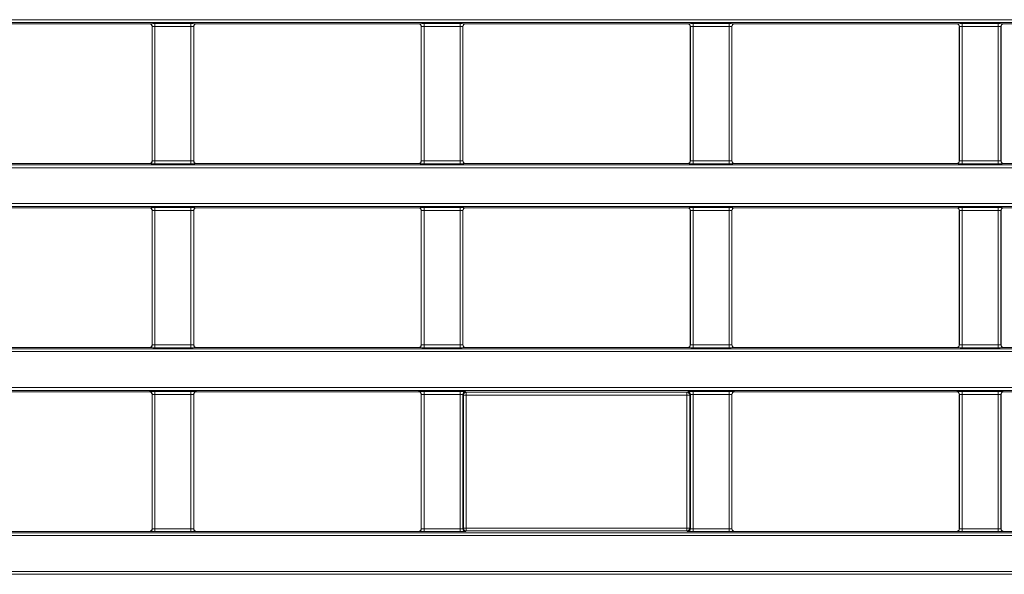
# Model space of a CAD drawing. Header units: millimetres. Extents: x 0 to 1118, y 0 to 864.
# Tile 339 of 390: x 505 to 523, y 629 to 639. Entities that reach past the tile are written whole.
import ezdxf

# ---------------------------------------------------------------- set-up
doc = ezdxf.new("R2010")
doc.units = ezdxf.units.MM

msp = doc.modelspace()

# ---------------------------------------------------------------- linework, layer by layer
at = {"color": 9, "linetype": 'Continuous', "lineweight": 0}
for p, q in [((470.0133, 639.0456), (609.6392, 639.0456)), ((609.6392, 638.9956), (470.0133, 638.9956)), ((507.7111, 638.9699), (507.7129, 638.9716)), ((507.7629, 638.9216), (507.7611, 638.9199)), ((507.7629, 636.4852), (507.7629, 638.9216)), ((507.8129, 638.9733), (508.4646, 638.9733)), ((507.8129, 638.9233), (507.8129, 638.9733)), ((508.4646, 638.9233), (507.8129, 638.9233)), ((507.8129, 638.9233), (507.8129, 636.4835)), ((508.4646, 638.9233), (508.4646, 638.9733)), ((508.4646, 636.4835), (508.4646, 638.9233)), ((508.5146, 638.9216), (508.5146, 636.4852)), ((508.5164, 638.9199), (508.5146, 638.9216)), ((508.5646, 638.9716), (508.5663, 638.9699)), ((512.5861, 638.9699), (512.5879, 638.9716)), ((512.6379, 638.9216), (512.6361, 638.9199)), ((512.6379, 636.4852), (512.6379, 638.9216)), ((512.6879, 638.9733), (513.3396, 638.9733)), ((512.6879, 638.9233), (512.6879, 638.9733)), ((513.3396, 638.9233), (512.6879, 638.9233)), ((512.6879, 638.9233), (512.6879, 636.4835)), ((513.3396, 638.9233), (513.3396, 638.9733)), ((513.3396, 636.4835), (513.3396, 638.9233)), ((513.3896, 638.9216), (513.3896, 636.4852)), ((513.3914, 638.9199), (513.3896, 638.9216)), ((513.4396, 638.9716), (513.4413, 638.9699)), ((517.4611, 638.9699), (517.4629, 638.9716)), ((517.5129, 638.9216), (517.5111, 638.9199)), ((517.5129, 636.4852), (517.5129, 638.9216)), ((517.5629, 638.9733), (518.2146, 638.9733)), ((517.5629, 638.9233), (517.5629, 638.9733)), ((518.2146, 638.9233), (517.5629, 638.9233)), ((517.5629, 638.9233), (517.5629, 636.4835)), ((518.2146, 638.9233), (518.2146, 638.9733)), ((518.2146, 636.4835), (518.2146, 638.9233)), ((518.2646, 638.9216), (518.2646, 636.4852)), ((518.2664, 638.9199), (518.2646, 638.9216)), ((518.3146, 638.9716), (518.3163, 638.9699)), ((522.3361, 638.9699), (522.3379, 638.9716)), ((522.3879, 638.9216), (522.3861, 638.9199)), ((522.3879, 636.4852), (522.3879, 638.9216)), ((522.4379, 638.9733), (523.0896, 638.9733)), ((522.4379, 638.9233), (522.4379, 638.9733)), ((523.0896, 638.9233), (522.4379, 638.9233)), ((522.4379, 638.9233), (522.4379, 636.4835)), ((523.0896, 638.9233), (523.0896, 638.9733)), ((523.0896, 636.4835), (523.0896, 638.9233)), ((523.1396, 638.9216), (523.1396, 636.4852)), ((523.1414, 638.9199), (523.1396, 638.9216)), ((523.1896, 638.9716), (523.1913, 638.9699)), ((470.0133, 636.4112), (609.6392, 636.4112)), ((609.6392, 636.3612), (470.0133, 636.3612)), ((507.7129, 636.4352), (507.7111, 636.437)), ((507.7611, 636.487), (507.7629, 636.4852)), ((507.8129, 636.4335), (507.8129, 636.4835)), ((507.8129, 636.4835), (508.4646, 636.4835)), ((508.4646, 636.4335), (507.8129, 636.4335)), ((508.4646, 636.4335), (508.4646, 636.4835)), ((508.5146, 636.4852), (508.5164, 636.487)), ((508.5663, 636.437), (508.5646, 636.4352)), ((512.5879, 636.4352), (512.5861, 636.437)), ((512.6361, 636.487), (512.6379, 636.4852)), ((512.6879, 636.4335), (512.6879, 636.4835)), ((512.6879, 636.4835), (513.3396, 636.4835)), ((513.3396, 636.4335), (512.6879, 636.4335)), ((513.3396, 636.4335), (513.3396, 636.4835)), ((513.3896, 636.4852), (513.3914, 636.487)), ((513.4413, 636.437), (513.4396, 636.4352)), ((517.4629, 636.4352), (517.4611, 636.437)), ((517.5111, 636.487), (517.5129, 636.4852)), ((517.5629, 636.4335), (517.5629, 636.4835)), ((517.5629, 636.4835), (518.2146, 636.4835)), ((518.2146, 636.4335), (517.5629, 636.4335)), ((518.2146, 636.4335), (518.2146, 636.4835)), ((518.2646, 636.4852), (518.2664, 636.487)), ((518.3163, 636.437), (518.3146, 636.4352)), ((522.3379, 636.4352), (522.3361, 636.437)), ((522.3861, 636.487), (522.3879, 636.4852)), ((522.4379, 636.4335), (522.4379, 636.4835)), ((522.4379, 636.4835), (523.0896, 636.4835)), ((523.0896, 636.4335), (522.4379, 636.4335)), ((523.0896, 636.4335), (523.0896, 636.4835)), ((523.1396, 636.4852), (523.1414, 636.487)), ((523.1913, 636.437), (523.1896, 636.4352)), ((470.0133, 635.7095), (609.6392, 635.7095)), ((609.6392, 635.6595), (470.0133, 635.6595)), ((507.7111, 635.6337), (507.7129, 635.6355)), ((507.8129, 635.6372), (508.4646, 635.6372)), ((507.8129, 635.6372), (507.8129, 635.5872)), ((508.4646, 635.6372), (508.4646, 635.5872)), ((508.5646, 635.6355), (508.5663, 635.6337)), ((512.5861, 635.6337), (512.5879, 635.6355)), ((512.6879, 635.6372), (513.3396, 635.6372)), ((512.6879, 635.6372), (512.6879, 635.5872)), ((513.3396, 635.6372), (513.3396, 635.5872)), ((513.4396, 635.6355), (513.4413, 635.6337)), ((517.4611, 635.6337), (517.4629, 635.6355)), ((517.5629, 635.6372), (518.2146, 635.6372)), ((517.5629, 635.6372), (517.5629, 635.5872)), ((518.2146, 635.6372), (518.2146, 635.5872)), ((518.3146, 635.6355), (518.3163, 635.6337)), ((522.3361, 635.6337), (522.3379, 635.6355)), ((522.4379, 635.6372), (523.0896, 635.6372)), ((522.4379, 635.6372), (522.4379, 635.5872)), ((523.0896, 635.6372), (523.0896, 635.5872)), ((523.1896, 635.6355), (523.1913, 635.6337)), ((507.7629, 635.5855), (507.7611, 635.5837)), ((507.7629, 633.1491), (507.7629, 635.5855)), ((508.4646, 635.5872), (507.8129, 635.5872)), ((507.8129, 635.5872), (507.8129, 633.1474)), ((508.4646, 633.1474), (508.4646, 635.5872)), ((508.5146, 635.5855), (508.5146, 633.1491)), ((508.5164, 635.5837), (508.5146, 635.5855)), ((512.6379, 635.5855), (512.6361, 635.5837)), ((512.6379, 633.1491), (512.6379, 635.5855)), ((513.3396, 635.5872), (512.6879, 635.5872)), ((512.6879, 635.5872), (512.6879, 633.1474)), ((513.3396, 633.1474), (513.3396, 635.5872)), ((513.3896, 635.5855), (513.3896, 633.1491)), ((513.3914, 635.5837), (513.3896, 635.5855)), ((517.5129, 635.5855), (517.5111, 635.5837)), ((517.5129, 633.1491), (517.5129, 635.5855)), ((518.2146, 635.5872), (517.5629, 635.5872)), ((517.5629, 635.5872), (517.5629, 633.1474)), ((518.2146, 633.1474), (518.2146, 635.5872)), ((518.2646, 635.5855), (518.2646, 633.1491)), ((518.2664, 635.5837), (518.2646, 635.5855)), ((522.3879, 635.5855), (522.3861, 635.5837)), ((522.3879, 633.1491), (522.3879, 635.5855)), ((523.0896, 635.5872), (522.4379, 635.5872)), ((522.4379, 635.5872), (522.4379, 633.1474)), ((523.0896, 633.1474), (523.0896, 635.5872)), ((523.1396, 635.5855), (523.1396, 633.1491)), ((523.1414, 635.5837), (523.1396, 635.5855)), ((507.7611, 633.1509), (507.7629, 633.1491)), ((507.8129, 633.1474), (508.4646, 633.1474)), ((507.8129, 633.1474), (507.8129, 633.0974)), ((508.4646, 633.1474), (508.4646, 633.0974)), ((508.5146, 633.1491), (508.5164, 633.1509)), ((512.6361, 633.1509), (512.6379, 633.1491)), ((512.6879, 633.1474), (512.6879, 633.0974)), ((512.6879, 633.1474), (513.3396, 633.1474)), ((513.3396, 633.1474), (513.3396, 633.0974)), ((513.3896, 633.1491), (513.3914, 633.1509)), ((517.5111, 633.1509), (517.5129, 633.1491)), ((517.5629, 633.1474), (518.2146, 633.1474)), ((517.5629, 633.1474), (517.5629, 633.0974)), ((518.2146, 633.1474), (518.2146, 633.0974)), ((518.2646, 633.1491), (518.2664, 633.1509)), ((522.3861, 633.1509), (522.3879, 633.1491)), ((522.4379, 633.1474), (522.4379, 633.0974)), ((522.4379, 633.1474), (523.0896, 633.1474)), ((523.0896, 633.1474), (523.0896, 633.0974)), ((523.1396, 633.1491), (523.1414, 633.1509)), ((470.0133, 633.0751), (609.6392, 633.0751)), ((609.6392, 633.0251), (470.0133, 633.0251)), ((507.7129, 633.0991), (507.7111, 633.1009)), ((508.4646, 633.0974), (507.8129, 633.0974)), ((508.5663, 633.1009), (508.5646, 633.0991)), ((512.5879, 633.0991), (512.5861, 633.1009)), ((513.3396, 633.0974), (512.6879, 633.0974)), ((513.4413, 633.1009), (513.4396, 633.0991)), ((517.4629, 633.0991), (517.4611, 633.1009)), ((518.2146, 633.0974), (517.5629, 633.0974)), ((518.3163, 633.1009), (518.3146, 633.0991)), ((522.3379, 633.0991), (522.3361, 633.1009)), ((523.0896, 633.0974), (522.4379, 633.0974)), ((523.1913, 633.1009), (523.1896, 633.0991)), ((470.0133, 632.3734), (609.6392, 632.3734)), ((609.6392, 632.3234), (470.0133, 632.3234)), ((507.7111, 632.2976), (507.7129, 632.2994)), ((507.7629, 632.2494), (507.7611, 632.2476)), ((507.7629, 629.813), (507.7629, 632.2494)), ((507.8129, 632.3011), (508.4646, 632.3011)), ((507.8129, 632.2511), (507.8129, 632.3011)), ((508.4646, 632.2511), (507.8129, 632.2511)), ((507.8129, 632.2511), (507.8129, 629.8113)), ((508.4646, 632.2511), (508.4646, 632.3011)), ((508.4646, 629.8113), (508.4646, 632.2511)), ((508.5146, 632.2494), (508.5146, 629.813)), ((508.5164, 632.2476), (508.5146, 632.2494)), ((508.5646, 632.2994), (508.5663, 632.2976)), ((512.5861, 632.2976), (512.5879, 632.2994)), ((512.6379, 632.2494), (512.6361, 632.2476)), ((512.6379, 629.813), (512.6379, 632.2494)), ((512.6879, 632.3011), (513.3396, 632.3011)), ((512.6879, 632.2511), (512.6879, 632.3011)), ((513.3396, 632.2511), (512.6879, 632.2511)), ((512.6879, 632.2511), (512.6879, 629.8113)), ((513.3396, 632.2511), (513.3396, 632.3011)), ((513.3396, 629.8113), (513.3396, 632.2511)), ((513.3896, 632.2494), (513.3896, 629.813)), ((513.401, 632.238), (513.3896, 632.2494)), ((513.401, 629.8244), (513.401, 632.238)), ((513.401, 632.238), (513.451, 632.238)), ((513.4396, 632.2994), (513.451, 632.288)), ((513.451, 632.288), (517.4515, 632.288)), ((513.451, 632.238), (513.451, 632.288)), ((517.4515, 632.238), (513.451, 632.238)), ((513.451, 632.238), (513.451, 629.8244)), ((517.4515, 632.288), (517.4629, 632.2994)), ((517.4515, 632.238), (517.4515, 632.288)), ((517.4515, 632.238), (517.5015, 632.238)), ((517.4515, 629.8244), (517.4515, 632.238)), ((517.5129, 632.2494), (517.5015, 632.238)), ((517.5015, 632.238), (517.5015, 629.8244)), ((517.5129, 629.813), (517.5129, 632.2494)), ((517.5629, 632.3011), (518.2146, 632.3011)), ((517.5629, 632.2511), (517.5629, 632.3011)), ((518.2146, 632.2511), (517.5629, 632.2511)), ((517.5629, 632.2511), (517.5629, 629.8113)), ((518.2146, 632.2511), (518.2146, 632.3011)), ((518.2146, 629.8113), (518.2146, 632.2511)), ((518.2646, 632.2494), (518.2646, 629.813)), ((518.2664, 632.2476), (518.2646, 632.2494)), ((518.3146, 632.2994), (518.3163, 632.2976)), ((522.3361, 632.2976), (522.3379, 632.2994)), ((522.3879, 632.2494), (522.3861, 632.2476)), ((522.3879, 629.813), (522.3879, 632.2494)), ((522.4379, 632.3011), (523.0896, 632.3011)), ((522.4379, 632.2511), (522.4379, 632.3011)), ((523.0896, 632.2511), (522.4379, 632.2511)), ((522.4379, 632.2511), (522.4379, 629.8113)), ((523.0896, 632.2511), (523.0896, 632.3011)), ((523.0896, 629.8113), (523.0896, 632.2511)), ((523.1396, 632.2494), (523.1396, 629.813)), ((523.1414, 632.2476), (523.1396, 632.2494)), ((523.1896, 632.2994), (523.1913, 632.2976)), ((470.0133, 629.739), (609.6392, 629.739)), ((507.7129, 629.763), (507.7111, 629.7648)), ((507.7611, 629.8147), (507.7629, 629.813)), ((507.8129, 629.7613), (507.8129, 629.8113)), ((507.8129, 629.8113), (508.4646, 629.8113)), ((508.4646, 629.7613), (507.8129, 629.7613)), ((508.4646, 629.7613), (508.4646, 629.8113)), ((508.5146, 629.813), (508.5164, 629.8147)), ((508.5663, 629.7648), (508.5646, 629.763)), ((512.5879, 629.763), (512.5861, 629.7648)), ((512.6361, 629.8147), (512.6379, 629.813)), ((512.6879, 629.7613), (512.6879, 629.8113)), ((512.6879, 629.8113), (513.3396, 629.8113)), ((513.3396, 629.7613), (512.6879, 629.7613)), ((513.3396, 629.7613), (513.3396, 629.8113)), ((513.3896, 629.813), (513.401, 629.8244)), ((513.401, 629.8244), (513.451, 629.8244)), ((513.451, 629.7744), (513.4396, 629.763)), ((513.451, 629.7744), (513.451, 629.8244)), ((513.451, 629.8244), (517.4515, 629.8244)), ((517.4515, 629.7744), (513.451, 629.7744)), ((517.4515, 629.8244), (517.5015, 629.8244)), ((517.4515, 629.7744), (517.4515, 629.8244)), ((517.4629, 629.763), (517.4515, 629.7744)), ((517.5015, 629.8244), (517.5129, 629.813)), ((517.5629, 629.7613), (517.5629, 629.8113)), ((517.5629, 629.8113), (518.2146, 629.8113)), ((518.2146, 629.7613), (517.5629, 629.7613)), ((518.2146, 629.7613), (518.2146, 629.8113)), ((518.2646, 629.813), (518.2664, 629.8147)), ((518.3163, 629.7648), (518.3146, 629.763)), ((522.3379, 629.763), (522.3361, 629.7648)), ((522.3861, 629.8147), (522.3879, 629.813)), ((522.4379, 629.7613), (522.4379, 629.8113)), ((522.4379, 629.8113), (523.0896, 629.8113)), ((523.0896, 629.7613), (522.4379, 629.7613)), ((523.0896, 629.7613), (523.0896, 629.8113)), ((523.1396, 629.813), (523.1414, 629.8147)), ((523.1913, 629.7648), (523.1896, 629.763)), ((609.6392, 629.689), (470.0133, 629.689)), ((470.0133, 629.0373), (609.6392, 629.0373)), ((609.6392, 628.9873), (470.0133, 628.9873))]:
    msp.add_line(p, q, dxfattribs=at)
at = {"color": 7, "linetype": 'Continuous', "lineweight": 15}
for p, q in [((503.6913, 638.9699), (507.7111, 638.9699)), ((507.7611, 638.9199), (507.7611, 636.487)), ((508.5164, 636.487), (508.5164, 638.9199)), ((508.5663, 638.9699), (512.5861, 638.9699)), ((512.6361, 638.9199), (512.6361, 636.487)), ((513.3914, 636.487), (513.3914, 638.9199)), ((513.4413, 638.9699), (517.4611, 638.9699)), ((517.5111, 638.9199), (517.5111, 636.487)), ((518.2664, 636.487), (518.2664, 638.9199)), ((518.3163, 638.9699), (522.3361, 638.9699)), ((522.3861, 638.9199), (522.3861, 636.487)), ((523.1414, 636.487), (523.1414, 638.9199)), ((523.1913, 638.9699), (527.2111, 638.9699)), ((503.6913, 636.437), (507.7111, 636.437)), ((508.5663, 636.437), (512.5861, 636.437)), ((513.4413, 636.437), (517.4611, 636.437)), ((518.3163, 636.437), (522.3361, 636.437)), ((523.1913, 636.437), (527.2111, 636.437)), ((503.6913, 635.6337), (507.7111, 635.6337)), ((508.5663, 635.6337), (512.5861, 635.6337)), ((513.4413, 635.6337), (517.4611, 635.6337)), ((518.3163, 635.6337), (522.3361, 635.6337)), ((523.1913, 635.6337), (527.2111, 635.6337)), ((507.7611, 635.5837), (507.7611, 633.1509)), ((508.5164, 633.1509), (508.5164, 635.5837)), ((512.6361, 635.5837), (512.6361, 633.1509)), ((513.3914, 633.1509), (513.3914, 635.5837)), ((517.5111, 635.5837), (517.5111, 633.1509)), ((518.2664, 633.1509), (518.2664, 635.5837)), ((522.3861, 635.5837), (522.3861, 633.1509)), ((523.1414, 633.1509), (523.1414, 635.5837)), ((503.6913, 633.1009), (507.7111, 633.1009)), ((508.5663, 633.1009), (512.5861, 633.1009)), ((513.4413, 633.1009), (517.4611, 633.1009)), ((518.3163, 633.1009), (522.3361, 633.1009)), ((523.1913, 633.1009), (527.2111, 633.1009)), ((503.6913, 632.2976), (507.7111, 632.2976)), ((507.7611, 632.2476), (507.7611, 629.8147)), ((508.5164, 629.8147), (508.5164, 632.2476)), ((508.5663, 632.2976), (512.5861, 632.2976)), ((512.6361, 632.2476), (512.6361, 629.8147)), ((518.2664, 629.8147), (518.2664, 632.2476)), ((518.3163, 632.2976), (522.3361, 632.2976)), ((522.3861, 632.2476), (522.3861, 629.8147)), ((523.1414, 629.8147), (523.1414, 632.2476)), ((523.1913, 632.2976), (527.2111, 632.2976)), ((503.6913, 629.7648), (507.7111, 629.7648)), ((508.5663, 629.7648), (512.5861, 629.7648)), ((518.3163, 629.7648), (522.3361, 629.7648)), ((523.1913, 629.7648), (527.2111, 629.7648))]:
    msp.add_line(p, q, dxfattribs=at)
at = {"color": 9, "linetype": 'Continuous', "lineweight": 0}
for centre, start, end in [((507.7129, 638.9216), 0.02044, 89.97956), ((508.5646, 638.9216), 90.02044, 179.97956), ((512.5879, 638.9216), 0.02044, 89.97956), ((513.4396, 638.9216), 90.02044, 179.97956), ((517.4629, 638.9216), 0.02044, 89.97956), ((518.3146, 638.9216), 90.02044, 179.97956), ((522.3379, 638.9216), 0.02044, 89.97956), ((523.1896, 638.9216), 90.02044, 179.97956), ((507.7129, 636.4852), 270.02044, 359.97956), ((508.5646, 636.4852), 180.02044, 269.97956), ((512.5879, 636.4852), 270.02044, 359.97956), ((513.4396, 636.4852), 180.02044, 269.97956), ((517.4629, 636.4852), 270.02044, 359.97956), ((518.3146, 636.4852), 180.02044, 269.97956), ((522.3379, 636.4852), 270.02044, 359.97956), ((523.1896, 636.4852), 180.02044, 269.97956), ((507.7129, 635.5855), 0.02044, 89.97956), ((508.5646, 635.5855), 90.02044, 179.97956), ((512.5879, 635.5855), 0.02044, 89.97956), ((513.4396, 635.5855), 90.02044, 179.97956), ((517.4629, 635.5855), 0.02044, 89.97956), ((518.3146, 635.5855), 90.02044, 179.97956), ((522.3379, 635.5855), 0.02044, 89.97956), ((523.1896, 635.5855), 90.02044, 179.97956), ((507.7129, 633.1491), 270.02044, 359.97956), ((508.5646, 633.1491), 180.02044, 269.97956), ((512.5879, 633.1491), 270.02044, 359.97956), ((513.4396, 633.1491), 180.02044, 269.97956), ((517.4629, 633.1491), 270.02044, 359.97956), ((518.3146, 633.1491), 180.02044, 269.97956), ((522.3379, 633.1491), 270.02044, 359.97956), ((523.1896, 633.1491), 180.02044, 269.97956), ((507.7129, 632.2494), 0.02044, 89.97956), ((508.5646, 632.2494), 90.02044, 179.97956), ((512.5879, 632.2494), 0.02044, 89.97956), ((513.4396, 632.2494), 90.02044, 179.97956), ((513.451, 632.238), 90.02044, 179.97956), ((517.4515, 632.238), 0.02044, 89.97956), ((517.4629, 632.2494), 0.02044, 89.97956), ((518.3146, 632.2494), 90.02044, 179.97956), ((522.3379, 632.2494), 0.02044, 89.97956), ((523.1896, 632.2494), 90.02044, 179.97956), ((507.7129, 629.813), 270.02044, 359.97956), ((508.5646, 629.813), 180.02044, 269.97956), ((512.5879, 629.813), 270.02044, 359.97956), ((513.4396, 629.813), 180.02044, 269.97956), ((513.451, 629.8244), 180.02044, 269.97956), ((517.4515, 629.8244), 270.02044, 359.97956), ((517.4629, 629.813), 270.02044, 359.97956), ((518.3146, 629.813), 180.02044, 269.97956), ((522.3379, 629.813), 270.02044, 359.97956), ((523.1896, 629.813), 180.02044, 269.97956)]:
    msp.add_arc(centre, 0.05, start, end, dxfattribs=at)
at = {"color": 7, "linetype": 'Continuous', "lineweight": 15}
for centre, major_axis, start_param, end_param in [((507.7111, 638.9198), (0.0354, 0.0354), 5.4979394, 7.0684312), ((508.5664, 638.9198), (0.0354, -0.0354), 2.3563468, 3.9268385), ((512.5861, 638.9198), (0.0354, 0.0354), 5.4979394, 7.0684312), ((513.4414, 638.9198), (0.0354, -0.0354), 2.3563468, 3.9268385), ((517.4611, 638.9198), (0.0354, 0.0354), 5.4979394, 7.0684312), ((518.3164, 638.9198), (0.0354, -0.0354), 2.3563468, 3.9268385), ((522.3361, 638.9198), (0.0354, 0.0354), 5.4979394, 7.0684312), ((523.1914, 638.9198), (0.0354, -0.0354), 2.3563468, 3.9268385), ((507.7111, 636.487), (0.0354, -0.0354), 5.4979394, 7.0684312), ((508.5664, 636.487), (0.0354, 0.0354), 2.3563468, 3.9268385), ((512.5861, 636.487), (0.0354, -0.0354), 5.4979394, 7.0684312), ((513.4414, 636.487), (0.0354, 0.0354), 2.3563468, 3.9268385), ((517.4611, 636.487), (0.0354, -0.0354), 5.4979394, 7.0684312), ((518.3164, 636.487), (0.0354, 0.0354), 2.3563468, 3.9268385), ((522.3361, 636.487), (0.0354, -0.0354), 5.4979394, 7.0684312), ((523.1914, 636.487), (0.0354, 0.0354), 2.3563468, 3.9268385), ((507.7111, 635.5837), (0.0354, 0.0354), 5.4979394, 7.0684312), ((508.5664, 635.5837), (0.0354, -0.0354), 2.3563468, 3.9268385), ((512.5861, 635.5837), (0.0354, 0.0354), 5.4979394, 7.0684312), ((513.4414, 635.5837), (0.0354, -0.0354), 2.3563468, 3.9268385), ((517.4611, 635.5837), (0.0354, 0.0354), 5.4979394, 7.0684312), ((518.3164, 635.5837), (0.0354, -0.0354), 2.3563468, 3.9268385), ((522.3361, 635.5837), (0.0354, 0.0354), 5.4979394, 7.0684312), ((523.1914, 635.5837), (0.0354, -0.0354), 2.3563468, 3.9268385), ((507.7111, 633.1509), (-0.0354, 0.0354), 2.3563468, 3.9268385), ((508.5664, 633.1509), (-0.0354, -0.0354), 5.4979394, 7.0684312), ((512.5861, 633.1509), (0.0354, -0.0354), 5.4979394, 7.0684312), ((513.4414, 633.1509), (0.0354, 0.0354), 2.3563468, 3.9268385), ((517.4611, 633.1509), (0.0354, -0.0354), 5.4979394, 7.0684312), ((518.3164, 633.1509), (0.0354, 0.0354), 2.3563468, 3.9268385), ((522.3361, 633.1509), (0.0354, -0.0354), 5.4979394, 7.0684312), ((523.1914, 633.1509), (0.0354, 0.0354), 2.3563468, 3.9268385), ((507.7111, 632.2476), (-0.0354, -0.0354), 2.3563468, 3.9268385), ((508.5664, 632.2476), (-0.0354, 0.0354), 5.4979394, 7.0684312), ((512.5861, 632.2476), (0.0354, 0.0354), 5.4979394, 7.0684312), ((518.3164, 632.2476), (0.0354, -0.0354), 2.3563468, 3.9268385), ((522.3361, 632.2476), (0.0354, 0.0354), 5.4979394, 7.0684312), ((523.1914, 632.2476), (0.0354, -0.0354), 2.3563468, 3.9268385), ((507.7111, 629.8148), (-0.0354, 0.0354), 2.3563468, 3.9268385), ((508.5664, 629.8148), (-0.0354, -0.0354), 5.4979394, 7.0684312), ((512.5861, 629.8148), (0.0354, -0.0354), 5.4979394, 7.0684312), ((518.3164, 629.8148), (0.0354, 0.0354), 2.3563468, 3.9268385), ((522.3361, 629.8148), (0.0354, -0.0354), 5.4979394, 7.0684312), ((523.1914, 629.8148), (0.0354, 0.0354), 2.3563468, 3.9268385)]:
    msp.add_ellipse(centre, major_axis=major_axis, ratio=0.9996955, start_param=start_param, end_param=end_param, dxfattribs=at)
at = {"color": 9, "linetype": 'Continuous', "lineweight": 0}
for centre, major_axis, ratio, start_param, end_param in [((507.8129, 638.9716), (0.1, 0), 0.0174551, 1.5707963, 3.1241394), ((507.8129, 638.9216), (0.05, 0), 0.0349101, 1.5707963, 3.1241394), ((508.4646, 638.9716), (0.1, 0), 0.0174551, 0.0174533, 1.5707963), ((508.4646, 638.9216), (0.05, 0), 0.0349101, 0.0174533, 1.5707963), ((512.6879, 638.9716), (0.1, 0), 0.0174551, 1.5707963, 3.1241394), ((512.6879, 638.9216), (0.05, 0), 0.0349101, 1.5707963, 3.1241394), ((513.3396, 638.9716), (0.1, 0), 0.0174551, 0.0174533, 1.5707963), ((513.3396, 638.9216), (0.05, 0), 0.0349101, 0.0174533, 1.5707963), ((517.5629, 638.9716), (0.1, 0), 0.0174551, 1.5707963, 3.1241394), ((517.5629, 638.9216), (0.05, 0), 0.0349101, 1.5707963, 3.1241394), ((518.2146, 638.9716), (0.1, 0), 0.0174551, 0.0174533, 1.5707963), ((518.2146, 638.9216), (0.05, 0), 0.0349101, 0.0174533, 1.5707963), ((522.4379, 638.9716), (0.1, 0), 0.0174551, 1.5707963, 3.1241394), ((522.4379, 638.9216), (0.05, 0), 0.0349101, 1.5707963, 3.1241394), ((523.0896, 638.9716), (0.1, 0), 0.0174551, 0.0174533, 1.5707963), ((523.0896, 638.9216), (0.05, 0), 0.0349101, 0.0174533, 1.5707963), ((507.8129, 636.4352), (0.1, 0), 0.0174551, 3.1590459, 4.712389), ((507.8129, 636.4852), (0.05, 0), 0.0349101, 3.1590459, 4.712389), ((508.4646, 636.4852), (0.05, 0), 0.0349101, 4.712389, 6.265732), ((508.4646, 636.4352), (0.1, 0), 0.0174551, 4.712389, 6.265732), ((512.6879, 636.4352), (0.1, 0), 0.0174551, 3.1590459, 4.712389), ((512.6879, 636.4852), (0.05, 0), 0.0349101, 3.1590459, 4.712389), ((513.3396, 636.4852), (0.05, 0), 0.0349101, 4.712389, 6.265732), ((513.3396, 636.4352), (0.1, 0), 0.0174551, 4.712389, 6.265732), ((517.5629, 636.4352), (0.1, 0), 0.0174551, 3.1590459, 4.712389), ((517.5629, 636.4852), (0.05, 0), 0.0349101, 3.1590459, 4.712389), ((518.2146, 636.4852), (0.05, 0), 0.0349101, 4.712389, 6.265732), ((518.2146, 636.4352), (0.1, 0), 0.0174551, 4.712389, 6.265732), ((522.4379, 636.4352), (0.1, 0), 0.0174551, 3.1590459, 4.712389), ((522.4379, 636.4852), (0.05, 0), 0.0349101, 3.1590459, 4.712389), ((523.0896, 636.4852), (0.05, 0), 0.0349101, 4.712389, 6.265732), ((523.0896, 636.4352), (0.1, 0), 0.0174551, 4.712389, 6.265732), ((507.8129, 635.6355), (0.1, 0), 0.0174551, 1.5707963, 3.1241394), ((508.4646, 635.6355), (0.1, 0), 0.0174551, 0.0174533, 1.5707963), ((512.6879, 635.6355), (0.1, 0), 0.0174551, 1.5707963, 3.1241394), ((513.3396, 635.6355), (0.1, 0), 0.0174551, 0.0174533, 1.5707963), ((517.5629, 635.6355), (0.1, 0), 0.0174551, 1.5707963, 3.1241394), ((518.2146, 635.6355), (0.1, 0), 0.0174551, 0.0174533, 1.5707963), ((522.4379, 635.6355), (0.1, 0), 0.0174551, 1.5707963, 3.1241394), ((523.0896, 635.6355), (0.1, 0), 0.0174551, 0.0174533, 1.5707963), ((507.8129, 635.5855), (0.05, 0), 0.0349101, 1.5707963, 3.1241394), ((508.4646, 635.5855), (0.05, 0), 0.0349101, 0.0174533, 1.5707963), ((512.6879, 635.5855), (0.05, 0), 0.0349101, 1.5707963, 3.1241394), ((513.3396, 635.5855), (0.05, 0), 0.0349101, 0.0174533, 1.5707963), ((517.5629, 635.5855), (0.05, 0), 0.0349101, 1.5707963, 3.1241394), ((518.2146, 635.5855), (0.05, 0), 0.0349101, 0.0174533, 1.5707963), ((522.4379, 635.5855), (0.05, 0), 0.0349101, 1.5707963, 3.1241394), ((523.0896, 635.5855), (0.05, 0), 0.0349101, 0.0174533, 1.5707963), ((507.8129, 633.1491), (0.05, 0), 0.0349101, 3.1590459, 4.712389), ((508.4646, 633.1491), (0.05, 0), 0.0349101, 4.712389, 6.265732), ((512.6879, 633.1491), (0.05, 0), 0.0349101, 3.1590459, 4.712389), ((513.3396, 633.1491), (0.05, 0), 0.0349101, 4.712389, 6.265732), ((517.5629, 633.1491), (0.05, 0), 0.0349101, 3.1590459, 4.712389), ((518.2146, 633.1491), (0.05, 0), 0.0349101, 4.712389, 6.265732), ((522.4379, 633.1491), (0.05, 0), 0.0349101, 3.1590459, 4.712389), ((523.0896, 633.1491), (0.05, 0), 0.0349101, 4.712389, 6.265732), ((507.8129, 633.0991), (0.1, 0), 0.0174551, 3.1590459, 4.712389), ((508.4646, 633.0991), (0.1, 0), 0.0174551, 4.712389, 6.265732), ((512.6879, 633.0991), (0.1, 0), 0.0174551, 3.1590459, 4.712389), ((513.3396, 633.0991), (0.1, 0), 0.0174551, 4.712389, 6.265732), ((517.5629, 633.0991), (0.1, 0), 0.0174551, 3.1590459, 4.712389), ((518.2146, 633.0991), (0.1, 0), 0.0174551, 4.712389, 6.265732), ((522.4379, 633.0991), (0.1, 0), 0.0174551, 3.1590459, 4.712389), ((523.0896, 633.0991), (0.1, 0), 0.0174551, 4.712389, 6.265732), ((507.8129, 632.2994), (0.1, 0), 0.0174551, 1.5707963, 3.1241394), ((507.8129, 632.2494), (0.05, 0), 0.0349101, 1.5707963, 3.1241394), ((508.4646, 632.2994), (0.1, 0), 0.0174551, 0.0174533, 1.5707963), ((508.4646, 632.2494), (0.05, 0), 0.0349101, 0.0174533, 1.5707963), ((512.6879, 632.2994), (0.1, 0), 0.0174551, 1.5707963, 3.1241394), ((512.6879, 632.2494), (0.05, 0), 0.0349101, 1.5707963, 3.1241394), ((513.3396, 632.2994), (0.1, 0), 0.0174551, 0.0174533, 1.5707963), ((513.3396, 632.2494), (0.05, 0), 0.0349101, 0.0174533, 1.5707963), ((517.5629, 632.2994), (0.1, 0), 0.0174551, 1.5707963, 3.1241394), ((517.5629, 632.2494), (0.05, 0), 0.0349101, 1.5707963, 3.1241394), ((518.2146, 632.2994), (0.1, 0), 0.0174551, 0.0174533, 1.5707963), ((518.2146, 632.2494), (0.05, 0), 0.0349101, 0.0174533, 1.5707963), ((522.4379, 632.2994), (0.1, 0), 0.0174551, 1.5707963, 3.1241394), ((522.4379, 632.2494), (0.05, 0), 0.0349101, 1.5707963, 3.1241394), ((523.0896, 632.2994), (0.1, 0), 0.0174551, 0.0174533, 1.5707963), ((523.0896, 632.2494), (0.05, 0), 0.0349101, 0.0174533, 1.5707963), ((507.8129, 629.763), (0.1, 0), 0.0174551, 3.1590459, 4.712389), ((507.8129, 629.813), (0.05, 0), 0.0349101, 3.1590459, 4.712389), ((508.4646, 629.813), (0.05, 0), 0.0349101, 4.712389, 6.265732), ((508.4646, 629.763), (0.1, 0), 0.0174551, 4.712389, 6.265732), ((512.6879, 629.763), (0.1, 0), 0.0174551, 3.1590459, 4.712389), ((512.6879, 629.813), (0.05, 0), 0.0349101, 3.1590459, 4.712389), ((513.3396, 629.813), (0.05, 0), 0.0349101, 4.712389, 6.265732), ((513.3396, 629.763), (0.1, 0), 0.0174551, 4.712389, 6.265732), ((517.5629, 629.763), (0.1, 0), 0.0174551, 3.1590459, 4.712389), ((517.5629, 629.813), (0.05, 0), 0.0349101, 3.1590459, 4.712389), ((518.2146, 629.813), (0.05, 0), 0.0349101, 4.712389, 6.265732), ((518.2146, 629.763), (0.1, 0), 0.0174551, 4.712389, 6.265732), ((522.4379, 629.763), (0.1, 0), 0.0174551, 3.1590459, 4.712389), ((522.4379, 629.813), (0.05, 0), 0.0349101, 3.1590459, 4.712389), ((523.0896, 629.813), (0.05, 0), 0.0349101, 4.712389, 6.265732), ((523.0896, 629.763), (0.1, 0), 0.0174551, 4.712389, 6.265732)]:
    msp.add_ellipse(centre, major_axis=major_axis, ratio=ratio, start_param=start_param, end_param=end_param, dxfattribs=at)

doc.saveas('drawing.dxf')
